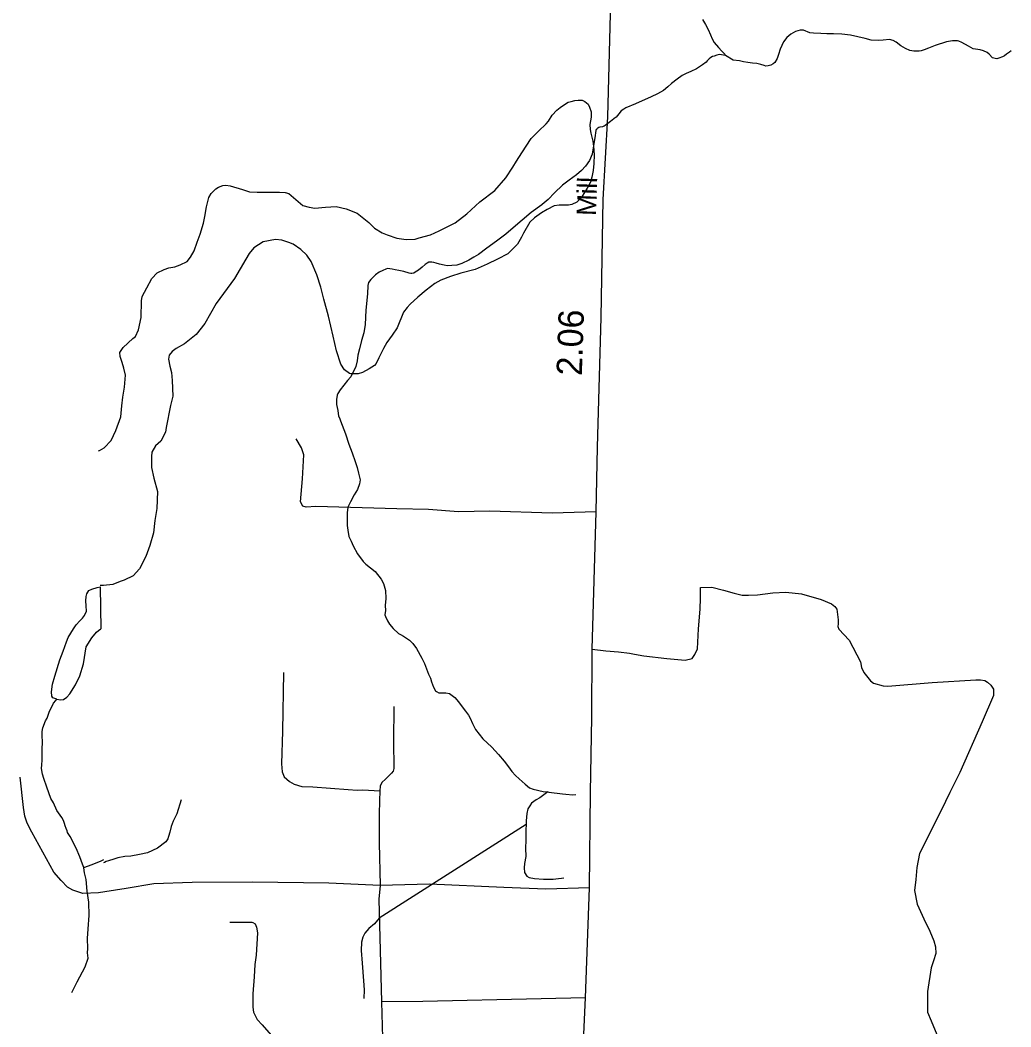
# Model space of a CAD drawing. Extents: x 2220236 to 2384410, y 720751 to 894131.
# Drawn here: x 2368811 to 2373687, y 868588 to 873543 of the extents above; entities that cross this region are included whole.
import ezdxf

# ---------------------------------------------------------------- set-up
doc = ezdxf.new("R2010")
doc.units = 0
for name, color, linetype in [('Exist Hydrographic Misc Water Feature', 7, 'Continuous'), ('Exist Hydrographic Pond Under 1500 Sq Ft', 7, 'Continuous'), ('Exist Road Non-System Type 51', 7, 'Continuous'), ('Exist Road Secondary Mileage Hundredths English Label', 7, 'Continuous'), ('Exist Road Secondary Type 51 Attributed', 7, 'Continuous'), ('Exist Road Secondary Type 51 Label', 7, 'Continuous')]:
    doc.layers.add(name, color=color, linetype=linetype)

msp = doc.modelspace()

# ---------------------------------------------------------------- linework, layer by layer
at = {"layer": 'Exist Hydrographic Misc Water Feature'}
for points in [[(2372169.7, 873546.1), (2372183.4, 873522), (2372197.7, 873496.2), (2372208, 873470.4), (2372216.2, 873450.3), (2372226.1, 873432.5), (2372248.5, 873408.8), (2372264.7, 873390.7), (2372278.7, 873374.9), (2372283, 873369.2)], [(2373688.2, 873391.6), (2373680.2, 873385.5), (2373666.2, 873375.9), (2373656.5, 873367.3), (2373646.4, 873361.3), (2373628.4, 873355.5), (2373618.1, 873352.7), (2373610.5, 873353.2), (2373596.5, 873357.4), (2373580.2, 873374.9), (2373569.9, 873382.7), (2373553.1, 873391), (2373536.1, 873396.8), (2373501.8, 873402), (2373478.7, 873414.2), (2373445.7, 873433.3), (2373431.7, 873439.3), (2373423.8, 873441.6), (2373399.8, 873441.4), (2373370, 873435.2), (2373313.9, 873418.1), (2373282.2, 873404.6), (2373260.2, 873396.3), (2373246.1, 873391.5), (2373235.2, 873390.2), (2373222.2, 873389.7), (2373210.2, 873389.2), (2373190.2, 873393.4), (2373168.2, 873403.1), (2373146.2, 873417), (2373121.9, 873434.8), (2373108, 873442.4), (2373089.8, 873446.7), (2373057.9, 873444.6), (2373034, 873442), (2372999.9, 873443.8), (2372969.9, 873451.6), (2372933.7, 873460.7), (2372897.6, 873468.2), (2372855.8, 873473.9), (2372813.7, 873475.6), (2372781.6, 873475.9), (2372751.8, 873477.1), (2372715.7, 873479), (2372697.6, 873480.7), (2372666.7, 873492.6), (2372649.7, 873492.7), (2372627.8, 873486), (2372603.6, 873474.4), (2372583.9, 873458), (2372568.2, 873435.9), (2372552.5, 873399.3), (2372542.7, 873373.5), (2372536.9, 873353.4), (2372525.1, 873334.9), (2372517.2, 873327.2), (2372505.2, 873320.9), (2372493.2, 873317.2), (2372481.2, 873316.7), (2372473.1, 873318.8), (2372457.1, 873324.7), (2372437.1, 873328.9), (2372415.2, 873330.4), (2372393.2, 873334.5), (2372371.1, 873337.6), (2372351.1, 873341.8), (2372320.9, 873345.4), (2372283, 873369.2)], [(2372283, 873369.2), (2372262.8, 873372.6), (2372251, 873372.9), (2372239.7, 873370.9), (2372226.9, 873366.1), (2372219.4, 873363.4), (2372211, 873358.1), (2372202.8, 873352.1), (2372192.6, 873341.7), (2372187.1, 873335.9), (2372168.6, 873322.7), (2372154, 873313.1), (2372139.4, 873303.5), (2372112.3, 873290), (2372089.7, 873280.9), (2372069.9, 873270.2), (2372044.6, 873252.8), (2372016.1, 873230.4), (2371998.4, 873214.1), (2371976.7, 873196), (2371947.6, 873179.2), (2371916.9, 873165.5), (2371839.1, 873131.1), (2371791.3, 873110.4), (2371782.1, 873105), (2371769.5, 873096.2), (2371757.6, 873082), (2371743.9, 873065.8), (2371742, 873064.1), (2371715.8, 873044), (2371704.2, 873033.7), (2371690.2, 873023.4), (2371684.7, 873020.5), (2371680.4, 873018.8), (2371676.4, 873017.8), (2371664.3, 873015.7), (2371659.6, 873013.9), (2371654.3, 873011.1), (2371651.2, 873009.4), (2371648.5, 873006.8), (2371646.4, 873004.4), (2371644.4, 872999.3), (2371638.8, 872963), (2371633.2, 872925), (2371632.7, 872921.8)], [(2369195.8, 871423.4), (2369201.2, 871424.4), (2369225.1, 871437), (2369258.6, 871473.6), (2369282.3, 871523.8), (2369305.7, 871589.5), (2369311, 871644), (2369316.4, 871687.6), (2369324.3, 871735.6), (2369329.6, 871795.8), (2369321.2, 871829.9), (2369313.1, 871857.4), (2369302.9, 871887.4), (2369300.6, 871907.7), (2369318.3, 871931.4), (2369366.1, 871976.2), (2369377.8, 871986.5), (2369393.5, 872018.4), (2369407.1, 872078.8), (2369408.3, 872160.9), (2369412, 872182.4), (2369433.5, 872225.1), (2369459.2, 872271.2), (2369484.9, 872299.5), (2369518.8, 872315.7), (2369542.5, 872323.8), (2369572.5, 872328.5), (2369598.5, 872338.5), (2369632.3, 872354.7), (2369648.8, 872375.8), (2369667.1, 872407.8), (2369681.9, 872449.4), (2369697.2, 872489.5), (2369712.6, 872543.5), (2369719.9, 872575.8), (2369727.7, 872623.6), (2369733.5, 872643.6), (2369739.3, 872669.3), (2369751.3, 872689.4), (2369773.2, 872711.7), (2369787.8, 872721.3), (2369808.9, 872728.8), (2369823.6, 872730.2), (2369844.8, 872727), (2369905.1, 872708.9), (2369939, 872697.1), (2369977.1, 872695.4), (2370087.1, 872696.7), (2370115, 872694.5), (2370133.1, 872689.6), (2370167.3, 872659.8), (2370202.9, 872630.8), (2370232.9, 872621.5), (2370261.5, 872616.8), (2370313.5, 872623), (2370365.6, 872625.1), (2370415.7, 872614.2), (2370469.8, 872592.6), (2370526.3, 872547.2), (2370554.7, 872518.8), (2370592.6, 872495.7), (2370616.9, 872485.3), (2370664.9, 872470.1), (2370710.8, 872463), (2370755, 872464.8), (2370774.9, 872471.2), (2370830.6, 872485.9), (2370872.5, 872506.4), (2370952.2, 872545.1), (2371009.6, 872589.3), (2371073.1, 872647.7), (2371146.6, 872704.7), (2371201.8, 872767), (2371235.3, 872819.2), (2371253.2, 872847.8), (2371280.9, 872889.9), (2371326.2, 872960), (2371361.9, 872996.7), (2371399.3, 873032.7), (2371411.4, 873044.8), (2371429.2, 873074.9), (2371452.8, 873099.7), (2371468.6, 873113.5), (2371484.6, 873124), (2371508.4, 873138.2), (2371523.4, 873142.8), (2371541.4, 873147.7), (2371558.2, 873148.4), (2371576.4, 873148.4), (2371589.7, 873142.3), (2371606.4, 873129), (2371613.7, 873113.7), (2371620.6, 873091.9), (2371621.1, 873064.8), (2371615.3, 873029.3), (2371616.9, 873004.8), (2371619.7, 872986.9)], [(2371619.7, 872986.9), (2371630.1, 872947.1), (2371632.7, 872921.8)], [(2371632.7, 872921.8), (2371629.4, 872905.2), (2371625.7, 872882.8), (2371613.9, 872852.7), (2371594.1, 872824.1), (2371574.4, 872802.7), (2371548.4, 872782), (2371512.7, 872755.9), (2371480.9, 872730), (2371441.4, 872693), (2371409.7, 872660.7), (2371380, 872634.6), (2371377.8, 872633), (2371326.1, 872596.4), (2371236.8, 872519.7), (2371201.4, 872488.7), (2371155.6, 872454.8), (2371107.8, 872420), (2371066.2, 872389.7), (2371044.4, 872375.6), (2371018.5, 872361.5), (2370984.6, 872345.3), (2370960.9, 872336.9), (2370934.8, 872335.1), (2370911.8, 872334.1), (2370898.3, 872336.8), (2370875.1, 872341.6), (2370858.5, 872345.9), (2370846.8, 872349.5), (2370836.7, 872351.4), (2370830.6, 872352), (2370822.6, 872351.7), (2370814.6, 872347.3), (2370804.1, 872339.5), (2370788.8, 872327.5), (2370771.2, 872312.7), (2370755.1, 872301.5), (2370748.2, 872297.8), (2370739.5, 872295.8), (2370733.3, 872295.6), (2370725, 872296.8), (2370699.1, 872304.8), (2370675.1, 872310.4), (2370657.1, 872313.9), (2370641.6, 872317.2), (2370619, 872319.7), (2370611.1, 872317.6), (2370595.2, 872311.3), (2370577.2, 872301.6), (2370559.9, 872288.5), (2370537.6, 872267), (2370525.6, 872251.1), (2370521.8, 872236.9), (2370520.1, 872195), (2370513, 872115.1), (2370509.7, 872044.3), (2370502.2, 872003), (2370490.4, 871966.5), (2370480.6, 871924.2), (2370473.2, 871894.3), (2370469.3, 871866.1), (2370463.7, 871838.1), (2370453.6, 871816.3), (2370445.5, 871802.1)], [(2371632.7, 872921.8), (2371636.7, 872879.1), (2371635.2, 872837.2), (2371631.4, 872803.4), (2371624.4, 872769.5), (2371618, 872744.7), (2371602, 872715.2), (2371571.7, 872668.9), (2371550.9, 872646.7), (2371526.4, 872635.8), (2371510.3, 872631.8), (2371499.2, 872631.3), (2371463.7, 872631.7), (2371439.2, 872628.9), (2371404.7, 872611.1), (2371377.4, 872594.5), (2371342.4, 872569.3), (2371319.9, 872547.7), (2371288.5, 872494), (2371278.7, 872473.8), (2371258.9, 872439.4), (2371235.2, 872417), (2371211.3, 872393.2), (2371159.6, 872366.5), (2371109.8, 872342.2), (2371050, 872316), (2370979.4, 872296.7), (2370928.6, 872280.6), (2370880.7, 872262.2), (2370851.4, 872246.2), (2370809.1, 872213.2), (2370767.7, 872178.7), (2370729.9, 872144.4), (2370715.3, 872129.2), (2370698.3, 872104.7), (2370667, 872027.7), (2370641.3, 871992.3), (2370615.5, 871956), (2370599.9, 871927.3), (2370576.4, 871881.3), (2370562.7, 871852.8), (2370554.9, 871843.4), (2370529, 871826.8), (2370495.1, 871808.2), (2370475.1, 871802.6), (2370455.1, 871802.5), (2370445.5, 871802.1)], [(2370445.5, 871802.1), (2370439.2, 871801.9), (2370431.1, 871803.9), (2370407.1, 871821.8), (2370388.8, 871849.8), (2370368.1, 871915.4), (2370351.7, 871987), (2370328.5, 872085.3), (2370305.9, 872169), (2370291.4, 872229.1), (2370270.7, 872289), (2370244, 872354.4), (2370221.7, 872386.3), (2370191.6, 872413.7), (2370155.3, 872439.4), (2370133.3, 872449.1), (2370099.3, 872459.1), (2370067.1, 872462.8), (2370007.3, 872452.1), (2369961.5, 872421.4), (2369937.9, 872393.5), (2369922, 872365.8), (2369865.1, 872270.6), (2369776.2, 872148.1), (2369719, 872049.7), (2369677.6, 871995.4), (2369620, 871950.4), (2369578.2, 871926.5), (2369558.6, 871911.9), (2369544.5, 871894.1), (2369540.7, 871874.1), (2369547.1, 871840), (2369555.6, 871808.3), (2369559.8, 871769.8), (2369562.6, 871692.1), (2369551.1, 871645.6), (2369530.1, 871538.1), (2369526.1, 871514.1), (2369502.6, 871471.3), (2369476.8, 871447.3), (2369459, 871416.9), (2369457.3, 871394.8), (2369457.9, 871341.4), (2369468.2, 871289.2), (2369486.7, 871223.6), (2369483.6, 871139), (2369474.4, 871079.6), (2369466.9, 871019.2), (2369449.4, 870957.1), (2369429.8, 870902.9), (2369398.7, 870842.6), (2369366.9, 870808.4), (2369323.2, 870786), (2369303, 870779.6), (2369267.4, 870764.9), (2369221.3, 870760.6), (2369204, 870759.9)], [(2370445.5, 871802.1), (2370437.9, 871787.8), (2370422.1, 871768.4), (2370404.4, 871745.4), (2370386.5, 871723.3), (2370374.9, 871705.6), (2370370.8, 871697.2), (2370367.1, 871675.9), (2370367.5, 871651.1), (2370373.7, 871621.9), (2370375.7, 871607.2), (2370378, 871595.9), (2370383.8, 871579.7), (2370388, 871569.9)], [(2370388, 871569.9), (2370412.7, 871506), (2370429.1, 871455.9), (2370445.4, 871413.9), (2370459.8, 871370.1), (2370470.1, 871340.3), (2370476.4, 871312.5), (2370484.7, 871280.1), (2370480.9, 871260.3), (2370471.1, 871232.7), (2370455.4, 871205.8), (2370437.5, 871172.3), (2370423.8, 871146.3), (2370420.1, 871118.3), (2370420.4, 871097.7), (2370420.7, 871075.5), (2370420.7, 871055.9), (2370422.9, 871032.2), (2370429.1, 871002), (2370439.3, 870977.8), (2370449.6, 870956.1), (2370471.8, 870915.9), (2370498.4, 870878.6), (2370512.3, 870865.2), (2370558.6, 870829.2), (2370587.2, 870791), (2370599.1, 870769.5), (2370609.7, 870735.5), (2370609.9, 870696.1), (2370608.1, 870661.4), (2370608.5, 870637.6), (2370606.6, 870615.5), (2370608.7, 870607.4), (2370618.8, 870585.6), (2370629.1, 870569.6), (2370647.2, 870548.1), (2370673.4, 870524.6), (2370683.4, 870518.4), (2370697.5, 870510.8), (2370727.8, 870490.8), (2370743.8, 870475), (2370762.1, 870449.6), (2370788.6, 870403), (2370800.9, 870375.5), (2370821.1, 870323.9), (2370831.3, 870303.7), (2370835.6, 870285.9), (2370845.9, 870260.1), (2370856, 870241.5), (2370860, 870237.7), (2370872.2, 870232.4), (2370886.2, 870232.1), (2370906.3, 870232.2), (2370924.2, 870228.9), (2370950.2, 870208.6), (2370968.3, 870187.1), (2370980.7, 870168.8), (2371003, 870140.9), (2371016.8, 870121.8), (2371025.2, 870107.4), (2371037.5, 870081.7), (2371051.7, 870051.8), (2371088.2, 870005.7), (2371132.5, 869964.9), (2371164.6, 869928.4), (2371193, 869895.1), (2371215.1, 869867.4), (2371231.5, 869845.1), (2371249.7, 869825.2), (2371267.8, 869807.9), (2371295.9, 869782.1), (2371318.2, 869764), (2371336.3, 869758.3), (2371384.4, 869747.1), (2371408.7, 869743.9)], [(2369123.4, 869371.9), (2369117.9, 869388.1), (2369104.8, 869425.3), (2369085.7, 869467.2), (2369056.5, 869524.4), (2369043.8, 869544.3), (2369041.5, 869552.4), (2369037.5, 869563.7), (2369032.9, 869577.6), (2369028.5, 869589.6), (2369024.3, 869603.5), (2369015.9, 869618), (2368991.1, 869653), (2368974.2, 869690.8), (2368961.4, 869712.6), (2368942.1, 869767.6), (2368927.3, 869809.6), (2368920.5, 869831.3), (2368915.7, 869859), (2368917.6, 869877.2), (2368918.9, 869901.2), (2368919.5, 869951.1), (2368920.4, 869993.2), (2368919.3, 870019.4), (2368919.7, 870041.4), (2368922.9, 870059.6), (2368936, 870093.9), (2368943.6, 870108), (2368949.2, 870122.4), (2368953.6, 870137.3), (2368975.7, 870180.9), (2368987, 870194.5), (2368991, 870200.2)], [(2371408.7, 869743.9), (2371368.7, 869714.4), (2371350.7, 869704.7), (2371338.6, 869696.8), (2371326.9, 869688.1), (2371319, 869676.4), (2371309.3, 869660.4), (2371305.4, 869638), (2371301.7, 869601.6), (2371301, 869583.6)], [(2371408.7, 869743.9), (2371412.5, 869743.2), (2371480.5, 869735.4), (2371496.6, 869733.7), (2371530.5, 869730.1), (2371546.5, 869732.3)], [(2369603.4, 869704.5), (2369582.2, 869636.2), (2369564.4, 869600.3), (2369554.7, 869573.7), (2369546.8, 869546.1), (2369541.1, 869525.5), (2369537.2, 869513.7), (2369527.4, 869497.9), (2369487.6, 869467.5), (2369437.9, 869445), (2369397.8, 869436.8), (2369355.9, 869428.4), (2369326.2, 869425.6), (2369292.1, 869419.2), (2369272.1, 869413.4), (2369246.4, 869405.1), (2369234.4, 869401.3), (2369226.4, 869396.9), (2369221.4, 869394.9)], [(2371301, 869583.6), (2370578.5, 869123.1), (2370554.6, 869095.2), (2370526.9, 869072.6), (2370506.9, 869048.8), (2370497.1, 869028.8), (2370491.5, 869004.7), (2370489.9, 868964.4), (2370494.5, 868902.2), (2370501.3, 868814.8), (2370503.7, 868770.5), (2370501.9, 868727)], [(2371301, 869583.6), (2371300.3, 869558.1), (2371300.4, 869506.5), (2371298.9, 869467.8), (2371299.3, 869426), (2371293.6, 869392.2), (2371291.8, 869369.9), (2371293.9, 869347.8), (2371304.2, 869330.2), (2371316.3, 869322.5), (2371342.3, 869318.5), (2371386.3, 869314.7), (2371414.3, 869315.1), (2371434.3, 869314.9), (2371460.2, 869317.8), (2371476.1, 869320), (2371486.2, 869322)], [(2369065.3, 868756.7), (2369092, 868809.3), (2369130.3, 868884.1), (2369145.3, 868926.4), (2369142.6, 868952.6), (2369144, 868974), (2369143, 869022.5), (2369145.6, 869070.2), (2369150.1, 869136.7), (2369148.4, 869202.3), (2369141, 869256.1), (2369135.7, 869312.7), (2369126.8, 869345.8), (2369124.2, 869370.3), (2369123.4, 869371.9)], [(2369123.4, 869371.9), (2369165.8, 869386.8), (2369209.4, 869404.3), (2369221.9, 869411.4)], [(2369842.9, 869102.8), (2369918.7, 869103.5), (2369938.8, 869103.5), (2369948.7, 869103.9), (2369950.8, 869103.2), (2369956.6, 869101.9), (2369966.9, 869095.7), (2369974.8, 869078), (2369979.2, 869050.2), (2369972.1, 868940), (2369966.7, 868895.4), (2369963.2, 868833.8), (2369956, 868751.3), (2369956.7, 868684.1), (2369958.9, 868659.5), (2369977.2, 868624.3), (2370001.5, 868598), (2370057.9, 868534.7)]]:
    msp.add_lwpolyline(points, dxfattribs=at)
at = {"layer": 'Exist Hydrographic Pond Under 1500 Sq Ft'}
for points in [[(2368991, 870200.2), (2368971.4, 870207), (2368967.1, 870215), (2368964.6, 870236.2), (2368969.6, 870274.8), (2368980.8, 870314.7), (2369006.7, 870393.9), (2369021.7, 870437.8), (2369038.5, 870482.8), (2369047.8, 870504.5), (2369073, 870547.6), (2369086.3, 870566.2), (2369103.9, 870586.6), (2369117.5, 870598.6), (2369127.1, 870612.8), (2369136.7, 870634.5), (2369135.9, 870660.8), (2369133.3, 870685.3), (2369135, 870706.7), (2369138.5, 870719.3), (2369148.3, 870735.1), (2369164.1, 870741.7), (2369189.7, 870749.9), (2369205, 870753.2)], [(2369205, 870753.2), (2369207.6, 870546.5)], [(2368991, 870200.2), (2369009.8, 870197.7), (2369023.6, 870198.3), (2369039.8, 870210.4), (2369054.9, 870226.8), (2369083.6, 870271.3), (2369104.8, 870315.8), (2369123.1, 870374.7), (2369135, 870458.9), (2369164.1, 870502.1), (2369187.3, 870529.9), (2369197.1, 870538.5), (2369207.6, 870546.5)]]:
    msp.add_lwpolyline(points, dxfattribs=at)
at = {"layer": 'Exist Road Non-System Type 51'}
msp.add_line((2370589.2, 868711.1), (2370602.6, 868192.7), dxfattribs=at)
for points in [[(2371646.1, 871123.1), (2371429.6, 871116.7), (2371122.9, 871126.2), (2370967.8, 871123.1), (2370821.3, 871133.7), (2370664.2, 871138), (2370265.7, 871148.6), (2370219, 871145.8), (2370202, 871150), (2370190.7, 871172.7), (2370200.6, 871284.6), (2370207.7, 871403.5), (2370196.4, 871437.5), (2370169.5, 871481.4)], [(2371626.7, 870446.1), (2371693.2, 870439), (2371755.5, 870433.3), (2371810.5, 870426.6), (2371834.6, 870422.3), (2371880.7, 870413.5), (2371993.3, 870400.8), (2372083.9, 870392.3), (2372117.8, 870400.8), (2372132, 870420.6), (2372144.7, 870448.9), (2372149, 870546.6), (2372157.5, 870642.9), (2372160.3, 870698.2), (2372160.3, 870750.6), (2372215.5, 870752), (2372273.5, 870736.4), (2372324.5, 870722.3), (2372364.1, 870712.4), (2372396.1, 870713.1), (2372440.1, 870713.7), (2372515.9, 870724.8), (2372580, 870727.7), (2372656, 870718.6), (2372754.3, 870692), (2372804.6, 870670.6), (2372820.8, 870656.9), (2372831, 870643.1), (2372837.7, 870591.1), (2372837.9, 870571.1), (2372836, 870559.1), (2372840.2, 870545.2), (2372891, 870491.9), (2372946.4, 870384.7), (2372952.8, 870356.7), (2372963, 870332.7), (2372995.7, 870291.3), (2373011.8, 870279.5), (2373057.9, 870266.2), (2373082, 870264.4), (2373299.6, 870283.3), (2373515.3, 870296.1), (2373538.2, 870295.9), (2373559.5, 870292.8), (2373571.6, 870284.8), (2373588.5, 870270.4), (2373602.1, 870249.3), (2373601.2, 870219.5), (2373546, 870089.2), (2373435.4, 869839.2), (2373386.8, 869740.7), (2373344.3, 869652.9), (2373311.8, 869589.2), (2373284.9, 869535.4), (2373238.2, 869440.5), (2373224, 869372.5), (2373219.8, 869313), (2373212.7, 869259.2), (2373226.8, 869191.2), (2373259.4, 869120.4), (2373289.1, 869059.5), (2373308.9, 869011.3), (2373316, 868981.6), (2373317.4, 868949), (2373306.8, 868912.2), (2373295.5, 868878.2), (2373277.1, 868762), (2373277.1, 868660.1), (2373295.5, 868617.6), (2373330.9, 868531.2)], [(2370107.2, 870332.8), (2370101.5, 870042.8), (2370097.7, 869882.7), (2370100.1, 869842.8), (2370110.5, 869819), (2370136.8, 869795.3), (2370159, 869781.6), (2370197.1, 869770.2), (2370251.2, 869769), (2370425, 869756.3), (2370468.8, 869753.5), (2370497.3, 869754.2), (2370581.4, 869749.2)], [(2370649.8, 870164.1), (2370648, 869994.1), (2370649.9, 869860.1), (2370646, 869846.2), (2370638, 869836), (2370608.6, 869807.6), (2370590.6, 869790.3), (2370582.1, 869771.9), (2370581.4, 869749.2)], [(2370582.8, 869283.3), (2370330.1, 869294.6), (2369955, 869300.3), (2369657.8, 869298.8), (2369469.5, 869291.8), (2369332.9, 869269.1), (2369228.2, 869252.1), (2369195.6, 869247.8), (2369119.2, 869243.6), (2369069.7, 869260.6), (2369044.2, 869274.8), (2369012.2, 869308.8), (2368976.3, 869349.8), (2368868.7, 869546.7), (2368846, 869590.6), (2368833.3, 869624.6), (2368827.6, 869667.1), (2368810.6, 869817.2)], [(2370581.4, 869749.2), (2370579.9, 869699.7), (2370577.1, 869634.5), (2370577.1, 869494.3), (2370582.8, 869283.3)], [(2370582.8, 869283.3), (2370576.4, 869216.7), (2370589.2, 868711.1)], [(2371612.5, 869271.9), (2371398.1, 869266.3), (2371191.4, 869273.3), (2370826.2, 869290.3), (2370582.8, 869283.3)], [(2371594.1, 868730.9), (2371374.7, 868726.6), (2370793, 868712.5), (2370589.2, 868711.1)]]:
    msp.add_lwpolyline(points, dxfattribs=at)
at = {"layer": 'Exist Road Secondary Type 51 Attributed'}
msp.add_lwpolyline([(2371501.1, 866759.3), (2371510.7, 866998.2), (2371541.7, 867643.1), (2371568.6, 868162.9), (2371585.6, 868552.4), (2371594.1, 868730.9), (2371612.5, 869271.9), (2371618.2, 869740.7), (2371624.5, 870111.8), (2371626.7, 870446.1), (2371646.1, 871123.1), (2371652.5, 871441.8), (2371670.6, 872079.1), (2371680.5, 872659.2), (2371703.5, 873067), (2371717.6, 873635.5)], dxfattribs=at)

# ---------------------------------------------------------------- texts
at = {"layer": 'Exist Road Secondary Mileage Hundredths English Label'}
msp.add_text('2.06', height=125, rotation=88.0562, dxfattribs=at).set_placement((2371575.4, 871791.2))
at = {"layer": 'Exist Road Secondary Type 51 Label'}
msp.add_text('Mill', height=95, rotation=88.0562, dxfattribs=at).set_placement((2371644.9, 872578.4))

doc.saveas('drawing.dxf')
